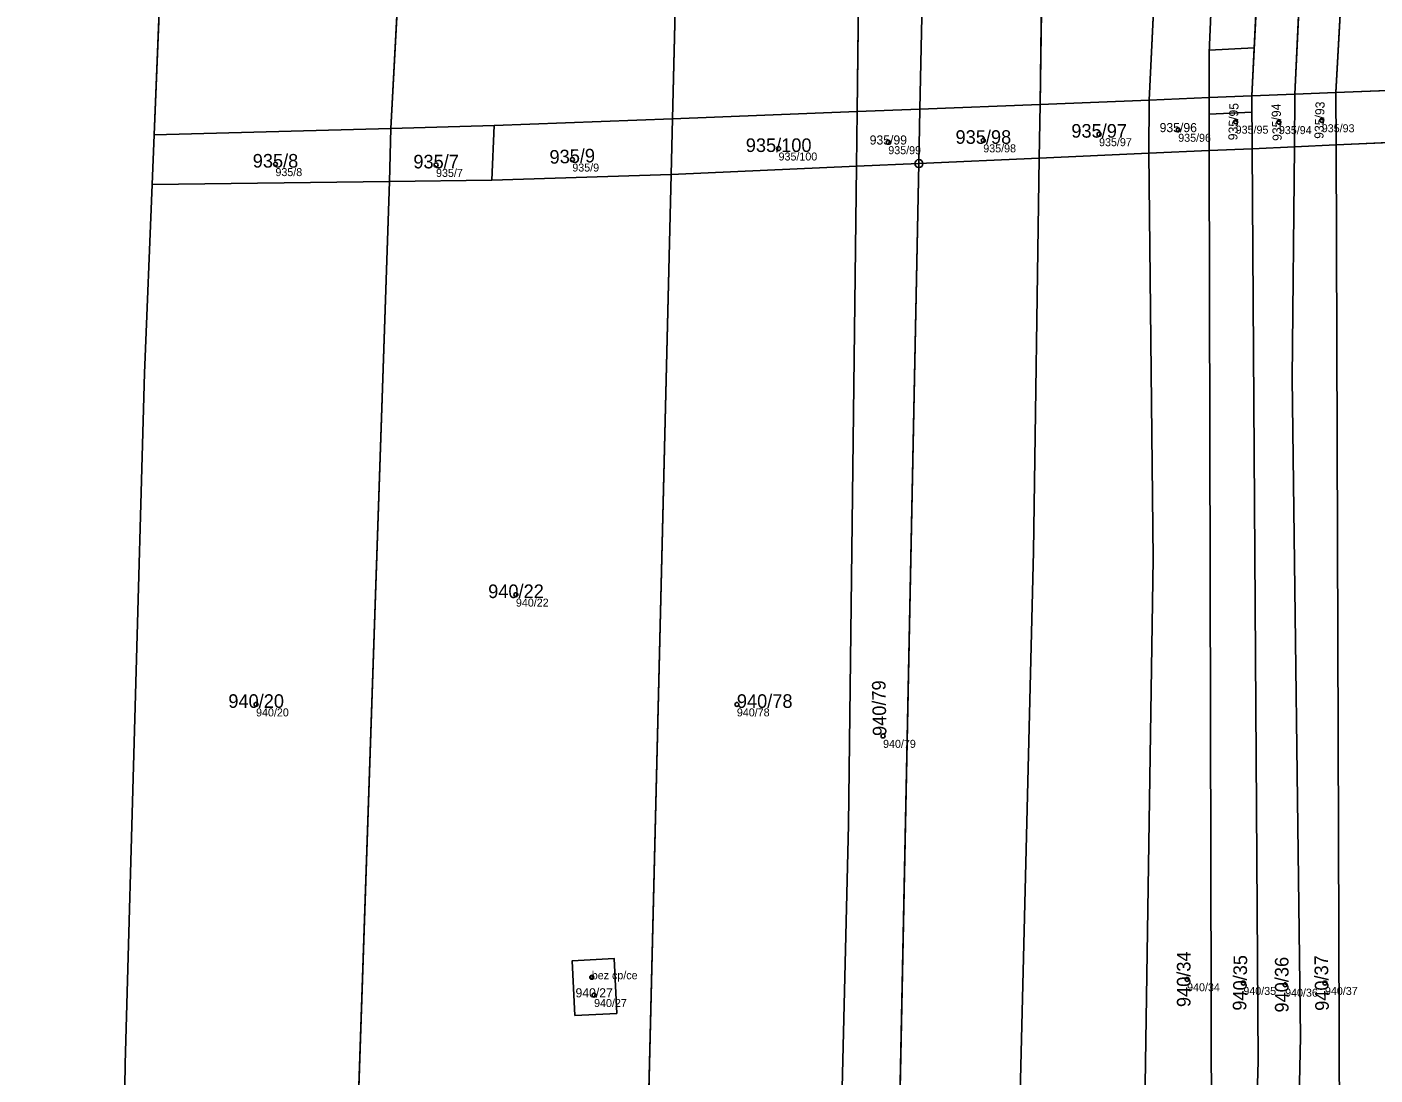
# Model space of a CAD drawing. Extents: x -603967 to -594699, y -1179315 to -1165625.
# Drawn here: x -597028 to -596859.5, y -1172494.4 to -1172363.4 of the extents above; entities that cross this region are included whole.
import ezdxf

# ---------------------------------------------------------------- set-up
doc = ezdxf.new("R2010")
doc.units = 0
for name, color, linetype in [('Definiční body', 7, 'Continuous'), ('Hranice parcel', 7, 'Continuous'), ('Parcelní čísla', 7, 'Continuous'), ('Polygon budovy', 7, 'Continuous'), ('Polygon parcely', 7, 'Continuous'), ('Věcná břemena k části', 7, 'Continuous'), ('Značky bodu BP', 7, 'Continuous'), ('Značky budov', 7, 'Continuous')]:
    doc.layers.add(name, color=color, linetype=linetype)

msp = doc.modelspace()

# ---------------------------------------------------------------- linework, layer by layer
at = {"layer": 'Definiční body'}
for centre in [(-596876.94, -1172375.29994), (-596871.54, -1172375.34994), (-596866.18, -1172375.11994), (-596894.01, -1172376.85994), (-596884.12, -1172376.30994), (-596934.06, -1172378.64994), (-596920.35, -1172377.85994), (-596908.48, -1172377.62994), (-596996.93, -1172380.59994), (-596976.86, -1172380.69994), (-596959.83, -1172380.02994), (-596966.88, -1172434.39994), (-596999.35, -1172448.11994), (-596939.27, -1172448.11994), (-596921, -1172452.04994), (-596957.4, -1172482.20994), (-596883.01, -1172482.46994), (-596875.98, -1172482.92994), (-596870.76, -1172483.14994), (-596865.78, -1172482.92994), (-596957.11, -1172484.43994)]:
    msp.add_circle(centre, 0.25, dxfattribs=at)
at = {"layer": 'Hranice parcel'}
for p, q in [((-596945.18, -1172287.99), (-596947.31, -1172374.94)), ((-596923.28, -1172294.18), (-596924.24, -1172374.03)), ((-596900.32, -1172300.25), (-596901.38, -1172373.12)), ((-596884.36, -1172303.11), (-596887.77, -1172372.58)), ((-597012.08, -1172376.95), (-597009.12, -1172303.55)), ((-596871.67, -1172305.41), (-596874.92, -1172372.07)), ((-596866.52, -1172306.36), (-596869.54, -1172371.86)), ((-596860.9, -1172307.39), (-596864.41, -1172371.66)), ((-596982.52, -1172376.13), (-596981.3, -1172353.68)), ((-596880.26, -1172372.28), (-596874.92, -1172372.07)), ((-596874.92, -1172372.07), (-596869.54, -1172371.86)), ((-596874.92, -1172372.07), (-596874.88, -1172378.66)), ((-596869.54, -1172371.86), (-596869.6, -1172378.42)), ((-596869.54, -1172371.86), (-596864.41, -1172371.66)), ((-596864.41, -1172371.66), (-596841.84, -1172370.76)), ((-596864.41, -1172371.66), (-596864.39, -1172378.19)), ((-596924.24, -1172374.03), (-596916.4, -1172373.73)), ((-596916.4, -1172373.73), (-596916.53, -1172380.53)), ((-596916.4, -1172373.73), (-596901.38, -1172373.12)), ((-596901.38, -1172373.12), (-596901.48, -1172379.84)), ((-596901.38, -1172373.12), (-596887.77, -1172372.58)), ((-596887.77, -1172372.58), (-596887.8, -1172379.23)), ((-596887.77, -1172372.58), (-596880.26, -1172372.28)), ((-596880.26, -1172372.28), (-596880.25, -1172378.9)), ((-596969.61, -1172375.77), (-596947.31, -1172374.94)), ((-596947.31, -1172374.94), (-596947.48, -1172381.88)), ((-596947.31, -1172374.94), (-596924.24, -1172374.03)), ((-596924.24, -1172374.03), (-596924.32, -1172380.85)), ((-597012.08, -1172376.95), (-597012.33, -1172383.14)), ((-596982.52, -1172376.13), (-597012.08, -1172376.95)), ((-596982.67, -1172382.75), (-596982.52, -1172376.13)), ((-596969.61, -1172375.77), (-596982.52, -1172376.13)), ((-596969.9, -1172382.58), (-596969.61, -1172375.77)), ((-596864.39, -1172378.19), (-596841.88, -1172377.2)), ((-596887.8, -1172379.23), (-596880.25, -1172378.9)), ((-596880.25, -1172378.9), (-596874.88, -1172378.66)), ((-596874.88, -1172378.66), (-596869.6, -1172378.42)), ((-596869.6, -1172378.42), (-596864.39, -1172378.19)), ((-596924.32, -1172380.85), (-596916.53, -1172380.53)), ((-596916.53, -1172380.53), (-596919.33, -1172518)), ((-596916.53, -1172380.53), (-596901.48, -1172379.84)), ((-596901.48, -1172379.84), (-596887.8, -1172379.23)), ((-596969.9, -1172382.58), (-596947.48, -1172381.88)), ((-596947.48, -1172381.88), (-596950.86, -1172520.24)), ((-596947.48, -1172381.88), (-596924.32, -1172380.85)), ((-597013.28, -1172406.72), (-597012.33, -1172383.14)), ((-597012.33, -1172383.14), (-596982.67, -1172382.75)), ((-596986.85, -1172505.92), (-596982.67, -1172382.75)), ((-596982.67, -1172382.75), (-596969.9, -1172382.58))]:
    msp.add_line(p, q, dxfattribs=at)
for points in [[(-596915.66, -1172296.38), (-596916.09, -1172358.31), (-596916.4, -1172373.73)], [(-596877.6, -1172304.32), (-596880.27, -1172366.68), (-596880.26, -1172372.28)], [(-596889.62, -1172691.41), (-596882.84, -1172596.2), (-596879.93, -1172520.78), (-596880.25, -1172378.9)], [(-596883.9, -1172693.48), (-596876.91, -1172593.88), (-596876.03, -1172556.66), (-596874.13, -1172492.72), (-596874.88, -1172378.66)], [(-596877.98, -1172695.63), (-596871.09, -1172594), (-596868.86, -1172489.65), (-596869.89, -1172407.33), (-596869.6, -1172378.42)], [(-596872.93, -1172697.75), (-596865.76, -1172601.19), (-596863.88, -1172526.08), (-596864.39, -1172378.19)], [(-596911.16, -1172683.76), (-596906.43, -1172599.94), (-596902.2, -1172428.99), (-596901.48, -1172379.84)], [(-596897.17, -1172688.67), (-596890.98, -1172577.13), (-596888.3, -1172498.36), (-596887.24, -1172429.93), (-596887.8, -1172379.23)], [(-596926.64, -1172518.51), (-596925.32, -1172463.15), (-596924.32, -1172380.85)], [(-597016.16, -1172524.9), (-597015.7, -1172493.02), (-597013.28, -1172406.72)], [(-596959.5, -1172486.97), (-596959.85, -1172480.14), (-596954.6, -1172479.88), (-596954.28, -1172486.73), (-596959.5, -1172486.97)]]:
    msp.add_lwpolyline(points, dxfattribs=at)
at = {"layer": 'Polygon budovy'}
msp.add_lwpolyline([(-596959.85, -1172480.14), (-596959.5, -1172486.97), (-596954.28, -1172486.73), (-596954.6, -1172479.88)], close=True, dxfattribs=at)
at = {"layer": 'Polygon parcely'}
msp.add_lwpolyline([(-597116.51, -1172532.05), (-597016.16, -1172524.9), (-597015.7, -1172493.02), (-597013.28, -1172406.72), (-597012.33, -1172383.14), (-597012.08, -1172376.95), (-597009.12, -1172303.55), (-597017.28, -1172304.26), (-597018.9, -1172285.42), (-597017.12, -1172285.26), (-597017.5, -1172280.74), (-597024.12, -1172276.24), (-597026.2, -1172252.72), (-597024.24, -1172250.41), (-597013.21, -1172249.46), (-597011.48, -1172268.9), (-597007.83, -1172271.44), (-597007.24, -1172256.74), (-597011.56, -1172228.74), (-597016.38, -1172191.62), (-597029.65, -1172156.06)], dxfattribs=at)
for points in [[(-596977.12, -1172276.45), (-596982.31, -1172273.05), (-596985.42, -1172274.54), (-596987.16, -1172269.88), (-597007.24, -1172256.74), (-597007.83, -1172271.44), (-596995.49, -1172280.04), (-597002.76, -1172290.59), (-597001.67, -1172302.9), (-597009.12, -1172303.55), (-597012.08, -1172376.95), (-596982.52, -1172376.13), (-596981.3, -1172353.68), (-596981.83, -1172353.73), (-596985.43, -1172312.51), (-596979.04, -1172311.95), (-596978.44, -1172300.88), (-596987.43, -1172301.65), (-596988.66, -1172287.35), (-596979.27, -1172286.56), (-596978.29, -1172297.98)], [(-596947.31, -1172374.94), (-596945.18, -1172287.99), (-596963.95, -1172280.99), (-596964.81, -1172280.69), (-596977.12, -1172276.45), (-596978.29, -1172297.98), (-596978.04, -1172300.85), (-596978.44, -1172300.88), (-596979.04, -1172311.95), (-596970.35, -1172311.18), (-596967.62, -1172342.49), (-596966.76, -1172352.4), (-596968.22, -1172352.53), (-596981.3, -1172353.68), (-596982.52, -1172376.13), (-596969.61, -1172375.77)], [(-596947.31, -1172374.94), (-596924.24, -1172374.03), (-596923.28, -1172294.18), (-596945.18, -1172287.99)], [(-596924.24, -1172374.03), (-596916.4, -1172373.73), (-596916.09, -1172358.31), (-596915.66, -1172296.38), (-596917.24, -1172295.89), (-596923.28, -1172294.18)], [(-596916.4, -1172373.73), (-596901.38, -1172373.12), (-596900.32, -1172300.25), (-596915.66, -1172296.38), (-596916.09, -1172358.31)], [(-596900.32, -1172300.25), (-596901.38, -1172373.12), (-596887.77, -1172372.58), (-596884.36, -1172303.11)], [(-596880.26, -1172372.28), (-596880.27, -1172366.68), (-596877.6, -1172304.32), (-596884.36, -1172303.11), (-596887.77, -1172372.58)], [(-596880.27, -1172366.68), (-596880.26, -1172372.28), (-596874.92, -1172372.07), (-596871.67, -1172305.41), (-596877.6, -1172304.32)], [(-596866.52, -1172306.36), (-596871.67, -1172305.41), (-596874.92, -1172372.07), (-596869.54, -1172371.86)], [(-596864.41, -1172371.66), (-596860.9, -1172307.39), (-596866.52, -1172306.36), (-596869.54, -1172371.86)], [(-596864.41, -1172371.66), (-596841.84, -1172370.76), (-596839.66, -1172311.3), (-596860.9, -1172307.39)], [(-596880.25, -1172378.9), (-596874.88, -1172378.66), (-596874.92, -1172372.07), (-596880.26, -1172372.28)], [(-596874.88, -1172378.66), (-596869.6, -1172378.42), (-596869.54, -1172371.86), (-596874.92, -1172372.07)], [(-596869.54, -1172371.86), (-596869.6, -1172378.42), (-596864.39, -1172378.19), (-596864.41, -1172371.66)], [(-596864.39, -1172378.19), (-596841.88, -1172377.2), (-596841.84, -1172370.76), (-596864.41, -1172371.66)], [(-596916.53, -1172380.53), (-596916.4, -1172373.73), (-596924.24, -1172374.03), (-596924.32, -1172380.85)], [(-596916.4, -1172373.73), (-596916.53, -1172380.53), (-596901.48, -1172379.84), (-596901.38, -1172373.12)], [(-596887.8, -1172379.23), (-596887.77, -1172372.58), (-596901.38, -1172373.12), (-596901.48, -1172379.84)], [(-596887.8, -1172379.23), (-596880.25, -1172378.9), (-596880.26, -1172372.28), (-596887.77, -1172372.58)], [(-596969.9, -1172382.58), (-596947.48, -1172381.88), (-596947.31, -1172374.94), (-596969.61, -1172375.77)], [(-596947.48, -1172381.88), (-596924.32, -1172380.85), (-596924.24, -1172374.03), (-596947.31, -1172374.94)], [(-596982.67, -1172382.75), (-596982.52, -1172376.13), (-597012.08, -1172376.95), (-597012.33, -1172383.14)], [(-596969.61, -1172375.77), (-596982.52, -1172376.13), (-596982.67, -1172382.75), (-596969.9, -1172382.58)], [(-596842.32, -1172581.11), (-596842.49, -1172480.23), (-596841.88, -1172377.2), (-596864.39, -1172378.19), (-596863.88, -1172526.08), (-596865.76, -1172601.19), (-596872.93, -1172697.75), (-596848.63, -1172708.26)], [(-596897.17, -1172688.67), (-596889.62, -1172691.41), (-596882.84, -1172596.2), (-596879.93, -1172520.78), (-596880.25, -1172378.9), (-596887.8, -1172379.23), (-596887.24, -1172429.93), (-596888.3, -1172498.36), (-596890.98, -1172577.13)], [(-596876.03, -1172556.66), (-596874.13, -1172492.72), (-596874.88, -1172378.66), (-596880.25, -1172378.9), (-596879.93, -1172520.78), (-596882.84, -1172596.2), (-596889.62, -1172691.41), (-596883.9, -1172693.48), (-596876.91, -1172593.88)], [(-596869.89, -1172407.33), (-596869.6, -1172378.42), (-596874.88, -1172378.66), (-596874.13, -1172492.72), (-596876.03, -1172556.66), (-596876.91, -1172593.88), (-596883.9, -1172693.48), (-596877.98, -1172695.63), (-596871.09, -1172594), (-596868.86, -1172489.65)], [(-596863.88, -1172526.08), (-596864.39, -1172378.19), (-596869.6, -1172378.42), (-596869.89, -1172407.33), (-596868.86, -1172489.65), (-596871.09, -1172594), (-596877.98, -1172695.63), (-596876.96, -1172696), (-596872.93, -1172697.75), (-596865.76, -1172601.19)], [(-596924.32, -1172380.85), (-596925.32, -1172463.15), (-596926.64, -1172518.51), (-596919.33, -1172518), (-596916.53, -1172380.53)], [(-596926.23, -1172678.67), (-596911.16, -1172683.76), (-596906.43, -1172599.94), (-596902.2, -1172428.99), (-596901.48, -1172379.84), (-596916.53, -1172380.53), (-596919.33, -1172518), (-596920.87, -1172586.06)], [(-596911.16, -1172683.76), (-596904.6, -1172685.97), (-596897.17, -1172688.67), (-596890.98, -1172577.13), (-596888.3, -1172498.36), (-596887.24, -1172429.93), (-596887.8, -1172379.23), (-596901.48, -1172379.84), (-596902.2, -1172428.99), (-596906.43, -1172599.94)], [(-596987.28, -1172518.75), (-596987.42, -1172522.85), (-596974.08, -1172521.9), (-596950.86, -1172520.24), (-596947.48, -1172381.88), (-596969.9, -1172382.58), (-596982.67, -1172382.75), (-596986.85, -1172505.92), (-596973.37, -1172505.36), (-596959.45, -1172504.77), (-596958.84, -1172517.38), (-596973.92, -1172518.11)], [(-596926.64, -1172518.51), (-596925.32, -1172463.15), (-596924.32, -1172380.85), (-596947.48, -1172381.88), (-596950.86, -1172520.24)], [(-597012.7, -1172507.01), (-596986.85, -1172505.92), (-596982.67, -1172382.75), (-597012.33, -1172383.14), (-597013.28, -1172406.72), (-597015.7, -1172493.02), (-597016.16, -1172524.9), (-596987.42, -1172522.85), (-596987.28, -1172518.75), (-597012.08, -1172519.95)], [(-596959.5, -1172486.97), (-596954.28, -1172486.73), (-596954.6, -1172479.88), (-596959.85, -1172480.14)], [(-596959.5, -1172486.97), (-596959.85, -1172480.14), (-596954.6, -1172479.88), (-596954.28, -1172486.73)]]:
    msp.add_lwpolyline(points, close=True, dxfattribs=at)
at = {"layer": 'Věcná břemena k části'}
msp.add_lwpolyline([(-596880.26, -1172372.28), (-596880.26, -1172374.35), (-596874.91, -1172374.09), (-596874.92, -1172372.07), (-596874.63, -1172366.06), (-596880.26, -1172366.33), (-596880.27, -1172366.68)], close=True, dxfattribs=at)
at = {"layer": 'Značky bodu BP'}
for radius in [0.5, 0.0303]:
    msp.add_circle((-596916.53, -1172380.52988), radius, dxfattribs=at)
at = {"layer": 'Značky budov'}
msp.add_circle((-596957.4068, -1172482.20916), 0.175, dxfattribs=at)

# ---------------------------------------------------------------- texts
at = {"layer": 'Definiční body'}
for s, p in [('935/96', (-596884.12, -1172377.799)), ('935/95', (-596876.94, -1172376.789)), ('935/94', (-596871.54, -1172376.839)), ('935/93', (-596866.18, -1172376.609)), ('935/99', (-596920.35, -1172379.349)), ('935/98', (-596908.48, -1172379.119)), ('935/97', (-596894.01, -1172378.349)), ('935/9', (-596959.83, -1172381.519)), ('935/100', (-596934.06, -1172380.139)), ('935/8', (-596996.93, -1172382.089)), ('935/7', (-596976.86, -1172382.189)), ('940/22', (-596966.88, -1172435.889)), ('940/20', (-596999.35, -1172449.609)), ('940/78', (-596939.27, -1172449.609)), ('940/79', (-596921, -1172453.539)), ('bez cp/ce', (-596957.4, -1172482.46)), ('940/34', (-596883.01, -1172483.959)), ('940/27', (-596957.11, -1172485.929)), ('940/35', (-596875.98, -1172484.419)), ('940/36', (-596870.76, -1172484.639)), ('940/37', (-596865.78, -1172484.419))]:
    msp.add_text(s, height=0.999996, dxfattribs=at).set_placement(p)
at = {"layer": 'Parcelní čísla'}
for s, height, rotation, p in [('935/95', 1.14, 87.9999972, (-596876.736, -1172377.633)), ('935/94', 1.14, 92, (-596871.174, -1172377.663)), ('935/93', 1.14, 87.9999972, (-596865.976, -1172377.453)), ('935/9', 1.699998, 2, (-596962.649, -1172380.553)), ('940/79', 1.699998, 91, (-596920.575, -1172452.042)), ('940/34', 1.699998, 90, (-596882.585, -1172485.936)), ('940/35', 1.699998, 89, (-596875.615, -1172486.403)), ('940/36', 1.699998, 90, (-596870.335, -1172486.616)), ('940/37', 1.699998, 91, (-596865.294, -1172486.388))]:
    msp.add_text(s, height=height, rotation=rotation, dxfattribs=at).set_placement(p)
for s, height, p in [('935/97', 1.699998, (-596897.476, -1172377.285)), ('935/96', 1.14, (-596886.444, -1172376.595)), ('935/99', 1.14, (-596922.674, -1172378.145)), ('935/98', 1.699998, (-596911.946, -1172378.055)), ('935/100', 1.699998, (-596938.156, -1172379.075)), ('935/8', 1.699998, (-596999.766, -1172381.025)), ('935/7', 1.699998, (-596979.696, -1172381.125)), ('940/22', 1.699998, (-596970.346, -1172434.825)), ('940/20', 1.699998, (-597002.816, -1172448.545)), ('940/78', 1.699998, (-596939.27, -1172448.545)), ('940/27', 1.14, (-596959.434, -1172484.725))]:
    msp.add_text(s, height=height, dxfattribs=at).set_placement(p)

doc.saveas('drawing.dxf')
